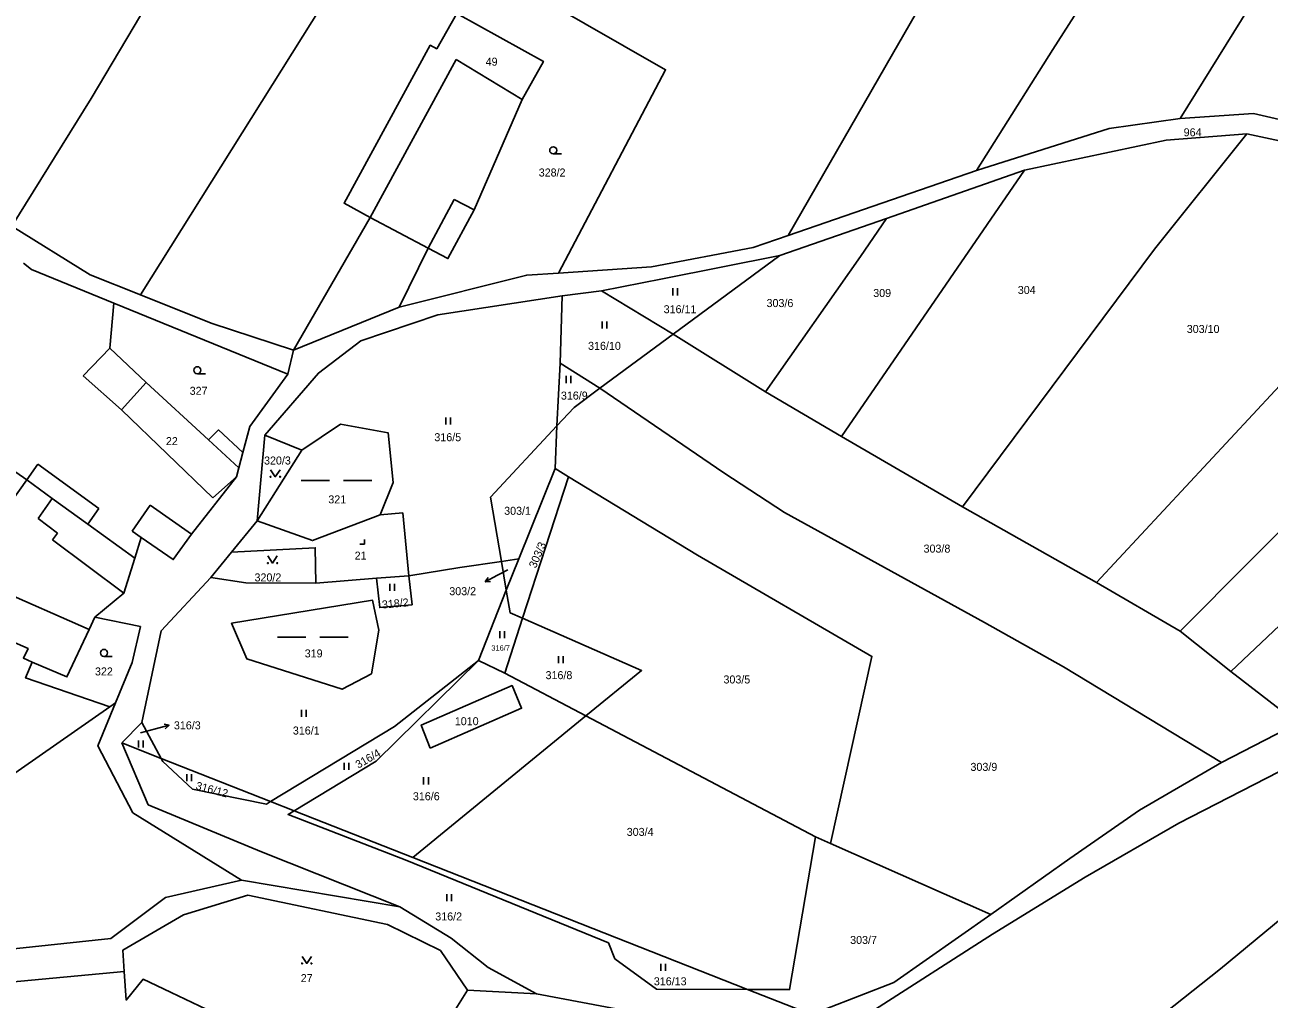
# Model space of a CAD drawing. Extents: x -7483133 to -743169, y -11317770 to -1127091.
# Drawn here: x -747772.5 to -747508.3, y -1130852.2 to -1130645.3 of the extents above; entities that cross this region are included whole.
import ezdxf

# ---------------------------------------------------------------- set-up
doc = ezdxf.new("R2010")
doc.units = 0
for name, color, linetype in [('Hranice parcel', 7, 'Continuous'), ('Parcelní čísla', 7, 'Continuous'), ('Pop  PČ popisy', 7, 'Continuous'), ('Vnitřní kresba', 7, 'Continuous'), ('Značky kultur', 7, 'Continuous')]:
    doc.layers.add(name, color=color, linetype=linetype)

msp = doc.modelspace()

# ---------------------------------------------------------------- linework, layer by layer
at = {"layer": 'Hranice parcel'}
for p, q in [((-747570.47, -1130676.24), (-747610.44, -1130690.04)), ((-747560.26, -1130676.14), (-747599.16, -1130732.71)), ((-747589.6, -1130686.4), (-747560.26, -1130676.14)), ((-747468.33, -1130681.23), (-747544.95, -1130763.72)), ((-747699.24, -1130686.19), (-747715.52, -1130714.39)), ((-747612.23, -1130694.29), (-747589.6, -1130686.4)), ((-747693.04, -1130705.25), (-747686.87, -1130692.75)), ((-747612.23, -1130694.29), (-747634.84, -1130710.99)), ((-747658.46, -1130702.88), (-747650.07, -1130701.82)), ((-747634.84, -1130710.99), (-747650.07, -1130701.82)), ((-747716.72, -1130719.47), (-747753.68, -1130704.39)), ((-747658.86, -1130717.16), (-747658.46, -1130702.88)), ((-747715.52, -1130714.39), (-747693.04, -1130705.25)), ((-747634.84, -1130710.99), (-747650.43, -1130722.5)), ((-747634.84, -1130710.99), (-747615.28, -1130723.21)), ((-747715.52, -1130714.39), (-747716.72, -1130719.47)), ((-747659.58, -1130730.48), (-747658.86, -1130717.16)), ((-747650.43, -1130722.5), (-747658.86, -1130717.16)), ((-747599.16, -1130732.71), (-747615.28, -1130723.21)), ((-747659.94, -1130739.54), (-747659.58, -1130730.48)), ((-747721.58, -1130732.42), (-747723.2, -1130750.62)), ((-747713.69, -1130735.62), (-747721.58, -1130732.42)), ((-747573.4, -1130747.66), (-747599.16, -1130732.71)), ((-747723.2, -1130750.62), (-747713.69, -1130735.62)), ((-747667.62, -1130758.69), (-747659.94, -1130739.54)), ((-747666.84, -1130771.35), (-747657.09, -1130741.32)), ((-747657.09, -1130741.32), (-747659.94, -1130739.54)), ((-747544.95, -1130763.72), (-747573.4, -1130747.66)), ((-747723.2, -1130750.62), (-747728.64, -1130757.28)), ((-747728.64, -1130757.28), (-747733.07, -1130762.71)), ((-747671.35, -1130759.26), (-747667.62, -1130758.69)), ((-747670.31, -1130765.39), (-747671.35, -1130759.26)), ((-747670.31, -1130765.39), (-747667.62, -1130758.69)), ((-747710.78, -1130763.86), (-747697.84, -1130762.84)), ((-747697.84, -1130762.84), (-747691.02, -1130762.3)), ((-747676.24, -1130780.32), (-747670.31, -1130765.39)), ((-747544.95, -1130763.72), (-747527.2, -1130774.05)), ((-747670.62, -1130783), (-747666.84, -1130771.35)), ((-747527.2, -1130774.05), (-747516.43, -1130782.61)), ((-747670.62, -1130783), (-747676.24, -1130780.32)), ((-747653.39, -1130792.09), (-747670.62, -1130783)), ((-747516.43, -1130782.61), (-747505.92, -1130790.81)), ((-747754.53, -1130790.17), (-747753.28, -1130789.29)), ((-747653.39, -1130792.09), (-747690.17, -1130822.16)), ((-747604.68, -1130817.79), (-747653.39, -1130792.09)), ((-747751.97, -1130797.81), (-747747.71, -1130793.49)), ((-747747.71, -1130793.49), (-747743.6, -1130801.11)), ((-747502.34, -1130793.69), (-747518.4, -1130801.96)), ((-747743.6, -1130801.11), (-747751.97, -1130797.81)), ((-747743.6, -1130801.11), (-747720.35, -1130810.27)), ((-747715.36, -1130812.23), (-747720.35, -1130810.27)), ((-747715.36, -1130812.23), (-747690.17, -1130822.16)), ((-747604.68, -1130817.79), (-747601.44, -1130819.19)), ((-747567.45, -1130834.27), (-747601.44, -1130819.19)), ((-747690.17, -1130822.16), (-747619.1, -1130850.16)), ((-747692.92, -1130832.64), (-747726.57, -1130826.97)), ((-747606.08, -1130855.29), (-747619.1, -1130850.16)), ((-747687.14, -1130864.03), (-747678.53, -1130850.34)), ((-747678.53, -1130850.34), (-747663.88, -1130851.09))]:
    msp.add_line(p, q, dxfattribs=at)
for points in [[(-747623.29, -1130422.15), (-747647.06, -1130457.06), (-747666.03, -1130492.64), (-747685.16, -1130527.86), (-747701.96, -1130558.66), (-747718.97, -1130592.94), (-747735.96, -1130622.98), (-747758.49, -1130660.91), (-747775.28, -1130688.03)], [(-747406.55, -1130442.05), (-747433, -1130473.56), (-747450.34, -1130497.42), (-747482.92, -1130542.77), (-747509.09, -1130578.6), (-747506.37, -1130580.24), (-747519.16, -1130597.89), (-747541.31, -1130630.19), (-747554.26, -1130650.56), (-747570.47, -1130676.24)], [(-747389.81, -1130462.1), (-747422.6, -1130502.65), (-747435.83, -1130522.84), (-747460.61, -1130558.7), (-747496.62, -1130615.91), (-747527.24, -1130665.21)], [(-747610.44, -1130690.04), (-747588.32, -1130651.53), (-747569.82, -1130619.41), (-747553.67, -1130593.96), (-747509.74, -1130531.99), (-747495.01, -1130512.09), (-747487.14, -1130500.82)], [(-747659.21, -1130698.02), (-747636.48, -1130654.82), (-747696.45, -1130620.47), (-747747.98, -1130702.67)], [(-747686.87, -1130692.75), (-747682.7, -1130694.96), (-747677.13, -1130684.57), (-747666.92, -1130661.19), (-747662.42, -1130653.07), (-747680.82, -1130642.88), (-747685.09, -1130650.39), (-747686.45, -1130649.65), (-747704.74, -1130683.19), (-747699.24, -1130686.19)], [(-747527.24, -1130665.21), (-747542.3, -1130667.33), (-747570.47, -1130676.24)], [(-747497.82, -1130667.33), (-747511.65, -1130664.15), (-747527.24, -1130665.21)], [(-747513.08, -1130668.47), (-747532.69, -1130692.96), (-747573.4, -1130747.66)], [(-747560.26, -1130676.14), (-747530.15, -1130669.79), (-747513.08, -1130668.47)], [(-747513.08, -1130668.47), (-747490.25, -1130673.32), (-747468.33, -1130681.23)], [(-747615.28, -1130723.21), (-747595.09, -1130694.52), (-747589.6, -1130686.4)], [(-747775.28, -1130688.03), (-747758.65, -1130698.41), (-747747.98, -1130702.67)], [(-747659.21, -1130698.02), (-747639.49, -1130696.7), (-747617.92, -1130692.58), (-747610.44, -1130690.04)], [(-747650.07, -1130701.82), (-747637.16, -1130699.27), (-747612.23, -1130694.29)], [(-747445.84, -1130693.47), (-747497.27, -1130744), (-747527.2, -1130774.05)], [(-747753.68, -1130704.39), (-747771.13, -1130697.26), (-747772.81, -1130695.9)], [(-747693.04, -1130705.25), (-747665.96, -1130698.44), (-747659.21, -1130698.02)], [(-747726.24, -1130736.1), (-747731.42, -1130731.32), (-747733.56, -1130733.43), (-747746.76, -1130721.26), (-747754.46, -1130713.99), (-747753.68, -1130704.39)], [(-747747.98, -1130702.67), (-747732.98, -1130708.65), (-747715.52, -1130714.39)], [(-747721.58, -1130732.42), (-747710.19, -1130719.26), (-747701.22, -1130712.43), (-747684.85, -1130706.87), (-747658.46, -1130702.88)], [(-747430.87, -1130702.94), (-747491.91, -1130759.43), (-747516.43, -1130782.61)], [(-747726.24, -1130736.1), (-747724.79, -1130730.59), (-747716.72, -1130719.47)], [(-747650.43, -1130722.5), (-747655.93, -1130726.56), (-747659.58, -1130730.48)], [(-747650.43, -1130722.5), (-747624.13, -1130740.43), (-747611.24, -1130748.86), (-747568.75, -1130772.25), (-747551.99, -1130781.63), (-747518.4, -1130801.96)], [(-747697.09, -1130749.35), (-747694.34, -1130742.47), (-747695.42, -1130731.94), (-747705.51, -1130730.14), (-747713.69, -1130735.62)], [(-747659.58, -1130730.48), (-747673.66, -1130745.6), (-747671.35, -1130759.26)], [(-747786.02, -1130732.27), (-747781.34, -1130735.54), (-747772.13, -1130741.97), (-747766.72, -1130745.89), (-747759.19, -1130751.34), (-747749.2, -1130758.56)], [(-747592.89, -1130855.02), (-747567.07, -1130838.41), (-747547.35, -1130826.32), (-747527.53, -1130814.88), (-747492.89, -1130797.06), (-747472.69, -1130787.42), (-747441.69, -1130763.28), (-747417.46, -1130747.1), (-747393.87, -1130731.74)], [(-747749.2, -1130758.56), (-747747.81, -1130754.18), (-747741.04, -1130758.88), (-747737.14, -1130753.48), (-747727.62, -1130741.3), (-747727.11, -1130739.38), (-747726.24, -1130736.1)], [(-747566.95, -1130881.22), (-747540.53, -1130863.15), (-747518.65, -1130845.8), (-747451.1, -1130789.94), (-747421.34, -1130761.04), (-747390.31, -1130735.18)], [(-747601.44, -1130819.19), (-747592.67, -1130779.43), (-747629.73, -1130757.9), (-747657.09, -1130741.32)], [(-747697.09, -1130749.35), (-747711.49, -1130754.85), (-747723.2, -1130750.62)], [(-747691.02, -1130762.3), (-747692.31, -1130748.97), (-747697.09, -1130749.35)], [(-747728.64, -1130757.28), (-747710.89, -1130756.35), (-747710.78, -1130763.86)], [(-747757.69, -1130771.11), (-747751.51, -1130766.02), (-747749.2, -1130758.56)], [(-747671.35, -1130759.26), (-747680.2, -1130760.55), (-747691.02, -1130762.3)], [(-747733.07, -1130762.71), (-747743.57, -1130774.03), (-747747.71, -1130793.49)], [(-747710.78, -1130763.86), (-747725.61, -1130763.78), (-747733.07, -1130762.71)], [(-747691.02, -1130762.3), (-747690.32, -1130768.47), (-747697.18, -1130769.08), (-747697.84, -1130762.84)], [(-747670.31, -1130765.39), (-747669.5, -1130770.18), (-747666.84, -1130771.35)], [(-747697.37, -1130773.87), (-747698.91, -1130783.11), (-747705.17, -1130786.4), (-747725.4, -1130779.97), (-747728.64, -1130772.38), (-747698.74, -1130767.49), (-747697.37, -1130773.87)], [(-747784.71, -1130772.17), (-747771.86, -1130777.78), (-747772.86, -1130779.79), (-747771.01, -1130780.65)], [(-747771.01, -1130780.65), (-747763.61, -1130783.79), (-747758.9, -1130773.71), (-747757.69, -1130771.11)], [(-747753.28, -1130789.29), (-747749.73, -1130780.72), (-747748, -1130773.12), (-747757.69, -1130771.11)], [(-747666.84, -1130771.35), (-747641.57, -1130782.42), (-747653.39, -1130792.09)], [(-747771.01, -1130780.65), (-747772.38, -1130784.02), (-747754.53, -1130790.17)], [(-747720.35, -1130810.27), (-747694.06, -1130794.29), (-747676.24, -1130780.32)], [(-747715.36, -1130812.23), (-747697.97, -1130801.66), (-747676.24, -1130780.32)], [(-747686.45, -1130798.94), (-747688.36, -1130794.01), (-747669.08, -1130785.64), (-747667.06, -1130790.44), (-747686.45, -1130798.94)], [(-747726.57, -1130826.97), (-747749.62, -1130812.66), (-747757.07, -1130798.44), (-747753.28, -1130789.29)], [(-747754.53, -1130790.17), (-747777.03, -1130805.89), (-747790.88, -1130796.57), (-747821.89, -1130791.29), (-747822, -1130790.67)], [(-747751.97, -1130797.81), (-747746.34, -1130810.93), (-747722.32, -1130820.98), (-747692.92, -1130832.64)], [(-747720.35, -1130810.27), (-747721.21, -1130810.79), (-747736.95, -1130807.6), (-747743.26, -1130801.74), (-747743.6, -1130801.11)], [(-747518.4, -1130801.96), (-747535.86, -1130812.1), (-747550.62, -1130822.39), (-747567.45, -1130834.27)], [(-747619.1, -1130850.16), (-747638.4, -1130850.1), (-747647.23, -1130843.67), (-747648.62, -1130840.27), (-747691.42, -1130822.76), (-747716.64, -1130813.01), (-747715.36, -1130812.23)], [(-747619.1, -1130850.16), (-747610.15, -1130850.19), (-747604.68, -1130817.79)], [(-747795.63, -1130843.76), (-747754.3, -1130839.33), (-747742.68, -1130830.62), (-747726.57, -1130826.97)], [(-747678.53, -1130850.34), (-747684.28, -1130841.87), (-747695.55, -1130836.35), (-747725.17, -1130830.16), (-747738.86, -1130834.29), (-747751.71, -1130841.81), (-747751.43, -1130846.33)], [(-747692.92, -1130832.64), (-747682.03, -1130839.3), (-747674.17, -1130845.51), (-747663.88, -1130851.09)], [(-747567.45, -1130834.27), (-747588.01, -1130848.67), (-747602.62, -1130854.39), (-747606.08, -1130855.29)], [(-747751.43, -1130846.33), (-747786.35, -1130849.61), (-747800.53, -1130857.22), (-747810.62, -1130866.79), (-747823.91, -1130884.54), (-747825.73, -1130887.83)], [(-747687.14, -1130864.03), (-747704.65, -1130860.86), (-747717, -1130870.51), (-747717.72, -1130862.13), (-747747.45, -1130847.99), (-747751.02, -1130852.43), (-747751.43, -1130846.33)], [(-747663.88, -1130851.09), (-747634.6, -1130856.66), (-747613, -1130856.77), (-747606.08, -1130855.29)]]:
    msp.add_lwpolyline(points, dxfattribs=at)
at = {"layer": 'Pop  PČ popisy'}
for p, q in [((-747672.16, -1130762.18), (-747674.81, -1130763.59)), ((-747674.81, -1130763.59), (-747674.16, -1130762.68)), ((-747670, -1130761.02), (-747672.16, -1130762.18)), ((-747674.81, -1130763.59), (-747673.69, -1130763.56)), ((-747744.79, -1130794.83), (-747741.89, -1130794.05)), ((-747741.89, -1130794.05), (-747742.99, -1130793.83)), ((-747741.89, -1130794.05), (-747742.73, -1130794.8)), ((-747748.01, -1130795.67), (-747744.79, -1130794.83))]:
    msp.add_line(p, q, dxfattribs=at)
at = {"layer": 'Vnitřní kresba'}
for p, q in [((-747680.95, -1130652.65), (-747699.24, -1130686.19)), ((-747680.95, -1130652.65), (-747666.92, -1130661.19)), ((-747686.87, -1130692.75), (-747681.37, -1130682.37)), ((-747681.37, -1130682.37), (-747677.13, -1130684.57)), ((-747686.87, -1130692.75), (-747699.24, -1130686.19)), ((-747760.16, -1130719.86), (-747754.46, -1130713.99)), ((-747752.04, -1130727.1), (-747760.16, -1130719.86)), ((-747752.04, -1130727.1), (-747746.76, -1130721.26)), ((-747732.61, -1130745.77), (-747752.04, -1130727.1)), ((-747733.56, -1130733.43), (-747727.11, -1130739.38)), ((-747772.13, -1130741.97), (-747769.75, -1130738.64)), ((-747769.75, -1130738.64), (-747756.83, -1130748.04)), ((-747727.62, -1130741.3), (-747732.61, -1130745.77)), ((-747775.61, -1130746.82), (-747772.13, -1130741.97)), ((-747766.72, -1130745.89), (-747769.69, -1130750.15)), ((-747756.83, -1130748.04), (-747759.19, -1130751.34)), ((-747749.74, -1130752.83), (-747745.91, -1130747.32)), ((-747745.91, -1130747.32), (-747737.14, -1130753.48)), ((-747769.69, -1130750.15), (-747765.62, -1130753.26)), ((-747765.62, -1130753.26), (-747766.67, -1130754.69)), ((-747766.67, -1130754.69), (-747751.51, -1130766.02)), ((-747747.81, -1130754.18), (-747749.74, -1130752.83)), ((-747787.96, -1130760.97), (-747758.9, -1130773.71))]:
    msp.add_line(p, q, dxfattribs=at)
at = {"layer": 'Značky kultur'}
for p, q in [((-747660.34, -1130672.7), (-747658.59, -1130672.7)), ((-747634.97, -1130702.76), (-747634.97, -1130701.26)), ((-747633.97, -1130702.76), (-747633.97, -1130701.26)), ((-747649.97, -1130709.8), (-747649.97, -1130708.3)), ((-747648.97, -1130709.8), (-747648.97, -1130708.3)), ((-747735.91, -1130719.4), (-747734.16, -1130719.4)), ((-747657.61, -1130721.37), (-747657.61, -1130719.87)), ((-747656.61, -1130721.37), (-747656.61, -1130719.87)), ((-747683.15, -1130730.18), (-747683.15, -1130728.68)), ((-747682.15, -1130730.18), (-747682.15, -1130728.68)), ((-747713.87, -1130742.11), (-747707.87, -1130742.11)), ((-747704.87, -1130742.11), (-747698.87, -1130742.11)), ((-747700.43, -1130755.6), (-747700.43, -1130754.6)), ((-747701.43, -1130755.6), (-747700.43, -1130755.6)), ((-747695.02, -1130765.52), (-747695.02, -1130764.02)), ((-747694.02, -1130765.52), (-747694.02, -1130764.02)), ((-747718.88, -1130775.35), (-747712.88, -1130775.35)), ((-747709.88, -1130775.35), (-747703.88, -1130775.35)), ((-747671.68, -1130775.56), (-747671.68, -1130774.06)), ((-747670.68, -1130775.56), (-747670.68, -1130774.06)), ((-747755.74, -1130779.44), (-747753.99, -1130779.44)), ((-747659.25, -1130780.9), (-747659.25, -1130779.4)), ((-747658.25, -1130780.9), (-747658.25, -1130779.4)), ((-747713.82, -1130792.27), (-747713.82, -1130790.77)), ((-747712.82, -1130792.27), (-747712.82, -1130790.77)), ((-747748.42, -1130798.77), (-747748.42, -1130797.27)), ((-747747.42, -1130798.77), (-747747.42, -1130797.27)), ((-747704.73, -1130803.55), (-747704.73, -1130802.05)), ((-747703.73, -1130803.55), (-747703.73, -1130802.05)), ((-747738.16, -1130805.95), (-747738.16, -1130804.45)), ((-747737.16, -1130805.95), (-747737.16, -1130804.45)), ((-747687.86, -1130806.62), (-747687.86, -1130805.12)), ((-747686.86, -1130806.62), (-747686.86, -1130805.12)), ((-747682.93, -1130831.43), (-747682.93, -1130829.93)), ((-747681.93, -1130831.43), (-747681.93, -1130829.93)), ((-747637.49, -1130846.23), (-747637.49, -1130844.73)), ((-747636.49, -1130846.23), (-747636.49, -1130844.73))]:
    msp.add_line(p, q, dxfattribs=at)
for points in [[(-747720.36, -1130739.79), (-747719.36, -1130741.29), (-747718.36, -1130739.79)], [(-747720.94, -1130758.11), (-747719.94, -1130759.61), (-747718.94, -1130758.11)], [(-747713.68, -1130843.16), (-747712.68, -1130844.66), (-747711.68, -1130843.16)]]:
    msp.add_lwpolyline(points, dxfattribs=at)
for centre, radius in [((-747660.34, -1130671.95), 0.75), ((-747735.91, -1130718.65), 0.75), ((-747720.36, -1130741.29), 0.1), ((-747718.36, -1130741.29), 0.1), ((-747720.94, -1130759.61), 0.1), ((-747718.94, -1130759.61), 0.1), ((-747755.74, -1130778.69), 0.75), ((-747713.68, -1130844.66), 0.1), ((-747711.68, -1130844.66), 0.1)]:
    msp.add_circle(centre, radius, dxfattribs=at)

# ---------------------------------------------------------------- texts
at = {"layer": 'Parcelní čísla'}
for s, height, p in [('49', 1.7, (-747674.69, -1130653.97)), ('964', 1.7, (-747526.47, -1130668.97)), ('328/2', 1.7, (-747663.42, -1130677.51)), ('309', 1.7, (-747592.39, -1130703.1)), ('304', 1.7, (-747561.69, -1130702.46)), ('316/11', 1.7, (-747636.89, -1130706.55)), ('303/6', 1.7, (-747615.04, -1130705.24)), ('303/10', 1.7, (-747525.81, -1130710.74)), ('316/10', 1.7, (-747652.94, -1130714.33)), ('327', 1.7, (-747737.54, -1130723.88)), ('316/9', 1.7, (-747658.71, -1130724.89)), ('22', 1.7, (-747742.59, -1130734.56)), ('316/5', 1.7, (-747685.58, -1130733.73)), ('320/3', 1.7, (-747721.75, -1130738.68)), ('321', 1.7, (-747708.1, -1130746.94)), ('303/1', 1.7, (-747670.76, -1130749.36)), ('21', 1.7, (-747702.51, -1130758.88)), ('303/8', 1.7, (-747581.7, -1130757.39)), ('320/2', 1.7, (-747723.77, -1130763.51)), ('303/2', 1.7, (-747682.41, -1130766.44)), ('319', 1.7, (-747713.11, -1130779.65)), ('316/7', 1.14, (-747673.48, -1130778.22)), ('322', 1.7, (-747757.65, -1130783.48)), ('316/8', 1.7, (-747661.97, -1130784.27)), ('303/5', 1.7, (-747624.19, -1130785.18)), ('316/3', 1.7, (-747740.89, -1130794.93)), ('316/1', 1.7, (-747715.63, -1130796.03)), ('1010', 1.7, (-747681.24, -1130794.05)), ('303/9', 1.7, (-747571.74, -1130803.75)), ('316/6', 1.7, (-747690.14, -1130809.99)), ('303/4', 1.7, (-747644.73, -1130817.56)), ('316/2', 1.7, (-747685.39, -1130835.52)), ('303/7', 1.7, (-747597.29, -1130840.51)), ('27', 1.7, (-747713.96, -1130848.62)), ('316/13', 1.7, (-747638.98, -1130849.29))]:
    msp.add_text(s, height=height, dxfattribs=at).set_placement(p)
for s, rotation, p in [('303/3', 67, (-747664.03, -1130760.83)), ('318/2', 5, (-747696.64, -1130769.28)), ('316/4', 30, (-747701.73, -1130803.31)), ('316/12', 345, (-747736.37, -1130807.64))]:
    msp.add_text(s, height=1.7, rotation=rotation, dxfattribs=at).set_placement(p)

doc.saveas('drawing.dxf')
